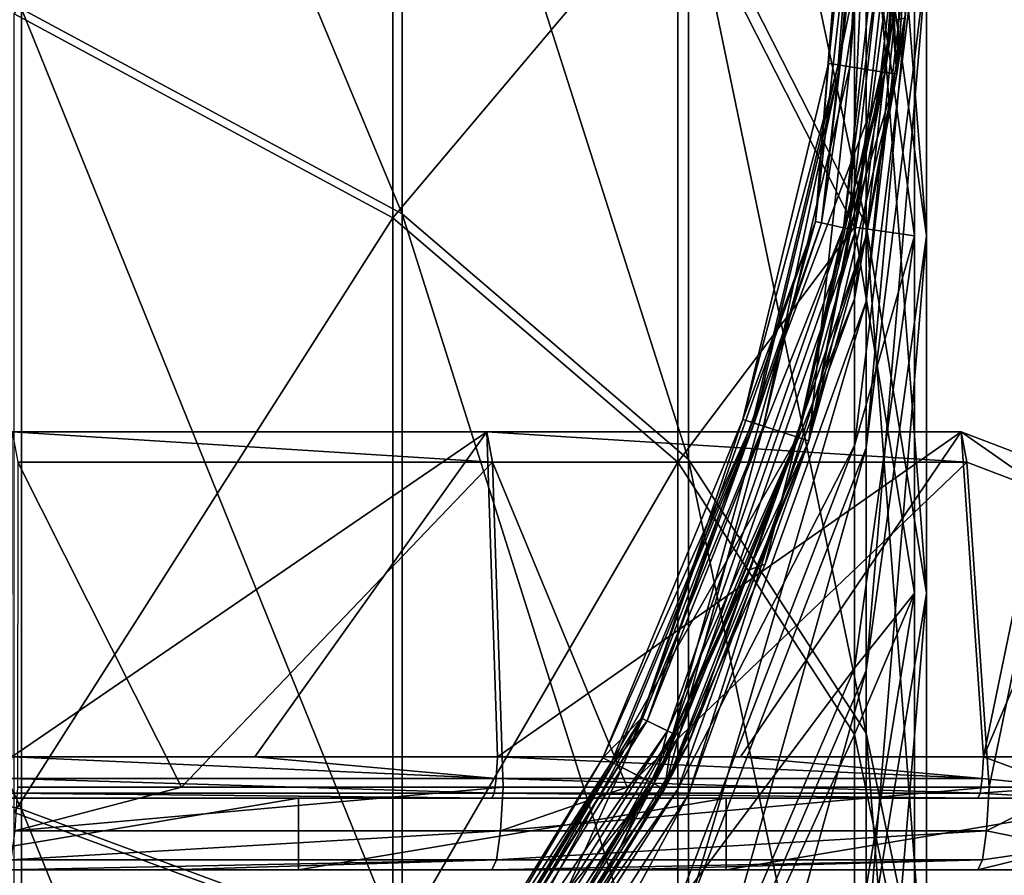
# Model space of a CAD drawing. Extents: x -1633 to 62, y -535 to 375.
# Tile 288 of 297: x -103 to -62, y 225 to 261. Entities that reach past the tile are written whole.
import ezdxf

# ---------------------------------------------------------------- set-up
doc = ezdxf.new("R2010")
doc.units = 0
doc.header["$LTSCALE"] = 33.374815
for name, color, linetype in [('1118', 7, 'CONTINUOUS'), ('1120', 7, 'CONTINUOUS'), ('1126', 7, 'CONTINUOUS'), ('1127', 7, 'CONTINUOUS'), ('1128', 7, 'CONTINUOUS'), ('1129', 7, 'CONTINUOUS'), ('1137', 7, 'CONTINUOUS'), ('1140', 7, 'CONTINUOUS'), ('1168', 7, 'CONTINUOUS'), ('55', 7, 'CONTINUOUS'), ('56', 7, 'CONTINUOUS'), ('69', 7, 'CONTINUOUS'), ('70', 7, 'CONTINUOUS'), ('71', 7, 'CONTINUOUS'), ('72', 7, 'CONTINUOUS'), ('73', 7, 'CONTINUOUS'), ('74', 7, 'CONTINUOUS'), ('75', 7, 'CONTINUOUS'), ('76', 7, 'CONTINUOUS'), ('77', 7, 'CONTINUOUS'), ('78', 7, 'CONTINUOUS'), ('79', 7, 'CONTINUOUS'), ('80', 7, 'CONTINUOUS')]:
    doc.layers.add(name, color=color, linetype=linetype)

msp = doc.modelspace()

# ---------------------------------------------------------------- linework, layer by layer
at = {"layer": '1118', "color": 7, "linetype": 'CONTINUOUS'}
for points in [[(-94.297, 225.5, 100.598), (-113.445, 225.5, 100.598), (-109.642, 225.5, 92.426), (-94.297, 225.5, 100.598)], [(-113.445, 225.5, 100.598), (-94.297, 225.5, 100.598), (-103.982, 225.5, 118.113), (-113.445, 225.5, 100.598)], [(-91.761, 225.5, 90.862), (-94.297, 225.5, 100.598), (-109.642, 225.5, 92.426), (-91.761, 225.5, 90.862)], [(-103.982, 225.5, 118.113), (-94.297, 225.5, 100.598), (-97.117, 225.5, 117.513), (-103.982, 225.5, 118.113)], [(-97.117, 225.5, 117.513), (-94.297, 225.5, 100.598), (-83.67, 225.5, 116.336), (-97.117, 225.5, 117.513)], [(-75.148, 225.5, 100.598), (-94.297, 225.5, 100.598), (-91.761, 225.5, 90.862), (-75.148, 225.5, 100.598)], [(-94.297, 225.5, 100.598), (-75.148, 225.5, 100.598), (-83.67, 225.5, 116.336), (-94.297, 225.5, 100.598)], [(-73.881, 225.5, 89.298), (-75.148, 225.5, 100.598), (-91.761, 225.5, 90.862), (-73.881, 225.5, 89.298)], [(-83.67, 225.5, 116.336), (-75.148, 225.5, 100.598), (-78.488, 225.5, 115.883), (-83.67, 225.5, 116.336)], [(-78.488, 225.5, 115.883), (-75.148, 225.5, 100.598), (-63.358, 225.5, 114.559), (-78.488, 225.5, 115.883)], [(-56, 225.5, 100.598), (-75.148, 225.5, 100.598), (-56, 225.5, 87.733), (-56, 225.5, 100.598)], [(-75.148, 225.5, 100.598), (-56, 225.5, 100.598), (-63.358, 225.5, 114.559), (-75.148, 225.5, 100.598)], [(-56, 225.5, 87.733), (-75.148, 225.5, 100.598), (-73.881, 225.5, 89.298), (-56, 225.5, 87.733)], [(-63.358, 225.5, 114.559), (-56, 225.5, 100.598), (-59.962, 225.5, 113.08), (-63.358, 225.5, 114.559)], [(-59.859, 225.5, 114.253), (-63.358, 225.5, 114.559), (-59.962, 225.5, 113.08), (-59.859, 225.5, 114.253)]]:
    msp.add_3dface(points, dxfattribs=at)
at = {"layer": '1120', "color": 7, "linetype": 'CONTINUOUS'}
for points in [[(-113.522, 228.5, 100.598), (-103.982, 228.5, 118.113), (-94.348, 228.5, 100.598), (-113.522, 228.5, 100.598)], [(-109.642, 228.5, 92.426), (-113.522, 228.5, 100.598), (-94.348, 228.5, 100.598), (-109.642, 228.5, 92.426)], [(-91.761, 228.5, 90.862), (-109.642, 228.5, 92.426), (-94.348, 228.5, 100.598), (-91.761, 228.5, 90.862)], [(-103.982, 228.5, 118.113), (-83.67, 228.5, 116.336), (-94.348, 228.5, 100.598), (-103.982, 228.5, 118.113)], [(-94.348, 228.5, 100.598), (-83.67, 228.5, 116.336), (-75.174, 228.5, 100.598), (-94.348, 228.5, 100.598)], [(-91.761, 228.5, 90.862), (-94.348, 228.5, 100.598), (-75.174, 228.5, 100.598), (-91.761, 228.5, 90.862)], [(-73.881, 228.5, 89.298), (-91.761, 228.5, 90.862), (-75.174, 228.5, 100.598), (-73.881, 228.5, 89.298)], [(-83.67, 228.5, 116.336), (-63.358, 228.5, 114.559), (-75.174, 228.5, 100.598), (-83.67, 228.5, 116.336)], [(-63.358, 228.5, 114.559), (-59.962, 228.5, 113.08), (-75.174, 228.5, 100.598), (-63.358, 228.5, 114.559)], [(-56, 228.5, 112.733), (-56, 228.5, 100.598), (-75.174, 228.5, 100.598), (-56, 228.5, 112.733)], [(-59.962, 228.5, 113.08), (-56, 228.5, 112.733), (-75.174, 228.5, 100.598), (-59.962, 228.5, 113.08)], [(-56, 228.5, 100.598), (-73.881, 228.5, 89.298), (-75.174, 228.5, 100.598), (-56, 228.5, 100.598)], [(-56, 228.5, 100.598), (-56, 228.5, 87.733), (-73.881, 228.5, 89.298), (-56, 228.5, 100.598)], [(-63.358, 228.5, 114.559), (-59.859, 228.5, 114.253), (-59.962, 228.5, 113.08), (-63.358, 228.5, 114.559)]]:
    msp.add_3dface(points, dxfattribs=at)
at = {"layer": '1126', "color": 7, "linetype": 'CONTINUOUS'}
for points in [[(-103.508, 228.964, 123.53), (-96.643, 228.964, 122.93), (-103.491, 242.559, 129.892), (-103.508, 228.964, 123.53)], [(-103.491, 242.559, 129.892), (-96.643, 228.964, 122.93), (-83.652, 242.559, 128.157), (-103.491, 242.559, 129.892)], [(-96.643, 228.964, 122.93), (-83.196, 228.964, 121.753), (-83.652, 242.559, 128.157), (-96.643, 228.964, 122.93)], [(-83.196, 228.964, 121.753), (-78.014, 228.964, 121.3), (-83.652, 242.559, 128.157), (-83.196, 228.964, 121.753)], [(-83.652, 242.559, 128.157), (-78.014, 228.964, 121.3), (-63.814, 242.559, 126.421), (-83.652, 242.559, 128.157)], [(-78.014, 228.964, 121.3), (-62.884, 228.964, 119.976), (-63.814, 242.559, 126.421), (-78.014, 228.964, 121.3)], [(-63.814, 242.559, 126.421), (-62.884, 228.964, 119.976), (-60.346, 241.232, 125.496), (-63.814, 242.559, 126.421)], [(-62.884, 228.964, 119.976), (-59.385, 228.964, 119.67), (-60.346, 241.232, 125.496), (-62.884, 228.964, 119.976)]]:
    msp.add_3dface(points, dxfattribs=at)
at = {"layer": '1127', "color": 7, "linetype": 'CONTINUOUS'}
for points in [[(-83.196, 228.964, 121.753), (-96.643, 228.964, 122.93), (-103.623, 227.136, 122.215), (-83.196, 228.964, 121.753)], [(-83.196, 228.964, 121.753), (-103.623, 227.136, 122.215), (-83.311, 227.136, 120.438), (-83.196, 228.964, 121.753)], [(-96.643, 228.964, 122.93), (-103.508, 228.964, 123.53), (-103.623, 227.136, 122.215), (-96.643, 228.964, 122.93)], [(-62.884, 228.964, 119.976), (-78.014, 228.964, 121.3), (-83.311, 227.136, 120.438), (-62.884, 228.964, 119.976)], [(-62.884, 228.964, 119.976), (-83.311, 227.136, 120.438), (-62.999, 227.136, 118.661), (-62.884, 228.964, 119.976)], [(-78.014, 228.964, 121.3), (-83.196, 228.964, 121.753), (-83.311, 227.136, 120.438), (-78.014, 228.964, 121.3)], [(-59.385, 228.964, 119.67), (-62.884, 228.964, 119.976), (-62.999, 227.136, 118.661), (-59.385, 228.964, 119.67)], [(-59.385, 228.964, 119.67), (-62.999, 227.136, 118.661), (-59.578, 226.44, 117.465), (-59.385, 228.964, 119.67)], [(-103.623, 227.136, 122.215), (-103.789, 225.924, 120.32), (-83.311, 227.136, 120.438), (-103.623, 227.136, 122.215)], [(-83.311, 227.136, 120.438), (-103.789, 225.924, 120.32), (-83.477, 225.924, 118.543), (-83.311, 227.136, 120.438)], [(-83.311, 227.136, 120.438), (-83.477, 225.924, 118.543), (-62.999, 227.136, 118.661), (-83.311, 227.136, 120.438)], [(-62.999, 227.136, 118.661), (-83.477, 225.924, 118.543), (-63.165, 225.924, 116.766), (-62.999, 227.136, 118.661)], [(-62.999, 227.136, 118.661), (-63.165, 225.924, 116.766), (-59.578, 226.44, 117.465), (-62.999, 227.136, 118.661)], [(-63.358, 225.5, 114.559), (-59.859, 225.5, 114.253), (-59.578, 226.44, 117.465), (-63.358, 225.5, 114.559)], [(-63.165, 225.924, 116.766), (-63.358, 225.5, 114.559), (-59.578, 226.44, 117.465), (-63.165, 225.924, 116.766)], [(-103.982, 225.5, 118.113), (-97.117, 225.5, 117.513), (-83.477, 225.924, 118.543), (-103.982, 225.5, 118.113)], [(-103.789, 225.924, 120.32), (-103.982, 225.5, 118.113), (-83.477, 225.924, 118.543), (-103.789, 225.924, 120.32)], [(-97.117, 225.5, 117.513), (-83.67, 225.5, 116.336), (-83.477, 225.924, 118.543), (-97.117, 225.5, 117.513)], [(-83.67, 225.5, 116.336), (-78.488, 225.5, 115.883), (-63.165, 225.924, 116.766), (-83.67, 225.5, 116.336)], [(-83.477, 225.924, 118.543), (-83.67, 225.5, 116.336), (-63.165, 225.924, 116.766), (-83.477, 225.924, 118.543)], [(-78.488, 225.5, 115.883), (-63.358, 225.5, 114.559), (-63.165, 225.924, 116.766), (-78.488, 225.5, 115.883)]]:
    msp.add_3dface(points, dxfattribs=at)
at = {"layer": '1128', "color": 7, "linetype": 'CONTINUOUS'}
for points in [[(-93.589, 230.232, 119.933), (-103.745, 230.232, 120.822), (-83.889, 243.827, 125.448), (-93.589, 230.232, 119.933)], [(-83.889, 243.827, 125.448), (-103.745, 230.232, 120.822), (-103.728, 243.827, 127.184), (-83.889, 243.827, 125.448)], [(-83.433, 230.232, 119.045), (-93.589, 230.232, 119.933), (-83.889, 243.827, 125.448), (-83.433, 230.232, 119.045)], [(-64.051, 243.827, 123.713), (-83.433, 230.232, 119.045), (-83.889, 243.827, 125.448), (-64.051, 243.827, 123.713)], [(-73.277, 230.232, 118.156), (-83.433, 230.232, 119.045), (-64.051, 243.827, 123.713), (-73.277, 230.232, 118.156)], [(-63.121, 230.232, 117.268), (-73.277, 230.232, 118.156), (-64.051, 243.827, 123.713), (-63.121, 230.232, 117.268)], [(-63.121, 230.232, 117.268), (-64.051, 243.827, 123.713), (-60.583, 242.5, 122.788), (-63.121, 230.232, 117.268)], [(-59.254, 239.295, 121.172), (-63.121, 230.232, 117.268), (-60.583, 242.5, 122.788), (-59.254, 239.295, 121.172)], [(-59.622, 230.232, 116.962), (-63.121, 230.232, 117.268), (-59.254, 239.295, 121.172), (-59.622, 230.232, 116.962)]]:
    msp.add_3dface(points, dxfattribs=at)
at = {"layer": '1129', "color": 7, "linetype": 'CONTINUOUS'}
for points in [[(-103.803, 229.318, 120.164), (-103.745, 230.232, 120.822), (-83.491, 229.318, 118.387), (-103.803, 229.318, 120.164)], [(-103.745, 230.232, 120.822), (-93.589, 230.232, 119.933), (-83.491, 229.318, 118.387), (-103.745, 230.232, 120.822)], [(-83.491, 229.318, 118.387), (-93.589, 230.232, 119.933), (-83.433, 230.232, 119.045), (-83.491, 229.318, 118.387)], [(-83.491, 229.318, 118.387), (-83.433, 230.232, 119.045), (-63.178, 229.318, 116.61), (-83.491, 229.318, 118.387)], [(-83.433, 230.232, 119.045), (-73.277, 230.232, 118.156), (-63.178, 229.318, 116.61), (-83.433, 230.232, 119.045)], [(-63.178, 229.318, 116.61), (-73.277, 230.232, 118.156), (-63.121, 230.232, 117.268), (-63.178, 229.318, 116.61)], [(-59.719, 228.97, 115.859), (-63.178, 229.318, 116.61), (-63.121, 230.232, 117.268), (-59.719, 228.97, 115.859)], [(-59.622, 230.232, 116.962), (-59.719, 228.97, 115.859), (-63.121, 230.232, 117.268), (-59.622, 230.232, 116.962)], [(-103.886, 228.712, 119.217), (-103.803, 229.318, 120.164), (-83.574, 228.712, 117.44), (-103.886, 228.712, 119.217)], [(-83.574, 228.712, 117.44), (-103.803, 229.318, 120.164), (-83.491, 229.318, 118.387), (-83.574, 228.712, 117.44)], [(-83.574, 228.712, 117.44), (-83.491, 229.318, 118.387), (-63.261, 228.712, 115.663), (-83.574, 228.712, 117.44)], [(-63.261, 228.712, 115.663), (-83.491, 229.318, 118.387), (-63.178, 229.318, 116.61), (-63.261, 228.712, 115.663)], [(-59.719, 228.97, 115.859), (-63.261, 228.712, 115.663), (-63.178, 229.318, 116.61), (-59.719, 228.97, 115.859)], [(-59.719, 228.97, 115.859), (-59.859, 228.5, 114.253), (-63.261, 228.712, 115.663), (-59.719, 228.97, 115.859)], [(-103.982, 228.5, 118.113), (-103.886, 228.712, 119.217), (-83.67, 228.5, 116.336), (-103.982, 228.5, 118.113)], [(-83.67, 228.5, 116.336), (-103.886, 228.712, 119.217), (-83.574, 228.712, 117.44), (-83.67, 228.5, 116.336)], [(-83.67, 228.5, 116.336), (-83.574, 228.712, 117.44), (-63.358, 228.5, 114.559), (-83.67, 228.5, 116.336)], [(-63.358, 228.5, 114.559), (-83.574, 228.712, 117.44), (-63.261, 228.712, 115.663), (-63.358, 228.5, 114.559)], [(-59.859, 228.5, 114.253), (-63.358, 228.5, 114.559), (-63.261, 228.712, 115.663), (-59.859, 228.5, 114.253)]]:
    msp.add_3dface(points, dxfattribs=at)
at = {"layer": '1137', "color": 7, "linetype": 'CONTINUOUS'}
for points in [[(-91.761, 225.5, 90.862), (-109.642, 225.5, 92.426), (-91.761, 228.5, 90.862), (-91.761, 225.5, 90.862)], [(-91.761, 228.5, 90.862), (-109.642, 225.5, 92.426), (-109.642, 228.5, 92.426), (-91.761, 228.5, 90.862)], [(-73.881, 225.5, 89.298), (-91.761, 225.5, 90.862), (-73.881, 228.5, 89.298), (-73.881, 225.5, 89.298)], [(-73.881, 228.5, 89.298), (-91.761, 225.5, 90.862), (-91.761, 228.5, 90.862), (-73.881, 228.5, 89.298)], [(-56, 225.5, 87.733), (-73.881, 225.5, 89.298), (-56, 228.5, 87.733), (-56, 225.5, 87.733)], [(-56, 228.5, 87.733), (-73.881, 225.5, 89.298), (-73.881, 228.5, 89.298), (-56, 228.5, 87.733)]]:
    msp.add_3dface(points, dxfattribs=at)
at = {"layer": '1140', "color": 7, "linetype": 'CONTINUOUS'}
for points in [[(-103.491, 242.559, 129.892), (-83.652, 242.559, 128.157), (-103.728, 243.827, 127.184), (-103.491, 242.559, 129.892)], [(-83.652, 242.559, 128.157), (-83.889, 243.827, 125.448), (-103.728, 243.827, 127.184), (-83.652, 242.559, 128.157)], [(-83.652, 242.559, 128.157), (-63.814, 242.559, 126.421), (-83.889, 243.827, 125.448), (-83.652, 242.559, 128.157)], [(-63.814, 242.559, 126.421), (-64.051, 243.827, 123.713), (-83.889, 243.827, 125.448), (-63.814, 242.559, 126.421)]]:
    msp.add_3dface(points, dxfattribs=at)
at = {"layer": '1168', "color": 7, "linetype": 'CONTINUOUS'}
for points in [[(-63.814, 242.559, 126.421), (-60.346, 241.232, 125.496), (-64.051, 243.827, 123.713), (-63.814, 242.559, 126.421)], [(-64.051, 243.827, 123.713), (-60.346, 241.232, 125.496), (-60.583, 242.5, 122.788), (-64.051, 243.827, 123.713)]]:
    msp.add_3dface(points, dxfattribs=at)
at = {"layer": '55', "color": 7, "linetype": 'CONTINUOUS'}
for points in [[(-103.339, 261.512, 47.273), (-87.426, 252.936, 33.868), (-103.339, 291.144, 24.084), (-103.339, 261.512, 47.273)], [(-103.339, 291.144, 24.084), (-87.426, 252.936, 33.868), (-87.426, 280.194, 12.537), (-103.339, 291.144, 24.084)], [(-75.453, 267.081, -1.289), (-68.02, 252.464, -16.702), (-75.453, 287.453, -24.658), (-75.453, 267.081, -1.289)], [(-75.453, 287.453, -24.658), (-68.02, 252.464, -16.702), (-68.02, 270.191, -37.037), (-75.453, 287.453, -24.658)], [(-68.02, 270.191, -37.037), (-65.5, 252.017, -50.069), (-68.02, 283.764, -60.349), (-68.02, 270.191, -37.037)], [(-68.02, 283.764, -60.349), (-65.5, 252.017, -50.069), (-65.5, 263.458, -69.72), (-68.02, 283.764, -60.349)], [(-87.426, 252.936, 33.868), (-75.453, 242.667, 17.816), (-87.426, 280.194, 12.537), (-87.426, 252.936, 33.868)], [(-87.426, 280.194, 12.537), (-75.453, 242.667, 17.816), (-75.453, 267.081, -1.289), (-87.426, 280.194, 12.537)], [(-65.5, 274.333, -113.667), (-68.02, 252.001, -114.847), (-65.5, 274.5, -120), (-65.5, 274.333, -113.667)], [(-65.5, 274.5, -120), (-68.02, 252.001, -114.847), (-66.737, 258.778, -120), (-65.5, 274.5, -120)], [(-68.02, 252.001, -114.847), (-65.5, 274.333, -113.667), (-68.02, 249.278, -96.548), (-68.02, 252.001, -114.847)], [(-65.5, 274.333, -113.667), (-65.5, 270.987, -91.176), (-68.02, 249.278, -96.548), (-65.5, 274.333, -113.667)], [(-65.5, 263.458, -69.72), (-68.02, 243.153, -79.09), (-65.5, 270.987, -91.176), (-65.5, 263.458, -69.72)], [(-65.5, 270.987, -91.176), (-68.02, 243.153, -79.09), (-68.02, 249.278, -96.548), (-65.5, 270.987, -91.176)], [(-68.02, 252.464, -16.702), (-65.5, 237.075, -32.929), (-68.02, 270.191, -37.037), (-68.02, 252.464, -16.702)], [(-68.02, 270.191, -37.037), (-65.5, 237.075, -32.929), (-65.5, 252.017, -50.069), (-68.02, 270.191, -37.037)], [(-122.395, 232.471, 75.578), (-103.339, 228.037, 64.456), (-122.395, 267.964, 57.359), (-122.395, 232.471, 75.578)], [(-122.395, 267.964, 57.359), (-103.339, 228.037, 64.456), (-103.339, 261.512, 47.273), (-122.395, 267.964, 57.359)], [(-75.453, 242.667, 17.816), (-68.02, 231.22, -0.077), (-75.453, 267.081, -1.289), (-75.453, 242.667, 17.816)], [(-75.453, 267.081, -1.289), (-68.02, 231.22, -0.077), (-68.02, 252.464, -16.702), (-75.453, 267.081, -1.289)], [(-65.5, 252.017, -50.069), (-68.02, 233.844, -63.101), (-65.5, 263.458, -69.72), (-65.5, 252.017, -50.069)], [(-65.5, 263.458, -69.72), (-68.02, 233.844, -63.101), (-68.02, 243.153, -79.09), (-65.5, 263.458, -69.72)], [(-103.339, 228.037, 64.456), (-87.426, 222.144, 49.674), (-103.339, 261.512, 47.273), (-103.339, 228.037, 64.456)], [(-103.339, 261.512, 47.273), (-87.426, 222.144, 49.674), (-87.426, 252.936, 33.868), (-103.339, 261.512, 47.273)], [(-66.737, 258.778, -120), (-68.02, 252.001, -114.847), (-70.419, 243.444, -120), (-66.737, 258.778, -120)], [(-87.426, 222.144, 49.674), (-75.453, 215.087, 31.973), (-87.426, 252.936, 33.868), (-87.426, 222.144, 49.674)], [(-87.426, 252.936, 33.868), (-75.453, 215.087, 31.973), (-75.453, 242.667, 17.816), (-87.426, 252.936, 33.868)], [(-68.02, 231.22, -0.077), (-65.5, 219.168, -18.916), (-68.02, 252.464, -16.702), (-68.02, 231.22, -0.077)], [(-68.02, 252.464, -16.702), (-65.5, 219.168, -18.916), (-65.5, 237.075, -32.929), (-68.02, 252.464, -16.702)], [(-68.02, 252.001, -114.847), (-75.453, 230.788, -115.968), (-70.419, 243.444, -120), (-68.02, 252.001, -114.847)], [(-75.453, 230.788, -115.968), (-68.02, 252.001, -114.847), (-75.453, 228.658, -101.65), (-75.453, 230.788, -115.968)], [(-68.02, 252.001, -114.847), (-68.02, 249.278, -96.548), (-75.453, 228.658, -101.65), (-68.02, 252.001, -114.847)], [(-65.5, 237.075, -32.929), (-68.02, 221.686, -49.156), (-65.5, 252.017, -50.069), (-65.5, 237.075, -32.929)], [(-65.5, 252.017, -50.069), (-68.02, 221.686, -49.156), (-68.02, 233.844, -63.101), (-65.5, 252.017, -50.069)], [(-68.02, 243.153, -79.09), (-75.453, 223.865, -87.99), (-68.02, 249.278, -96.548), (-68.02, 243.153, -79.09)], [(-68.02, 249.278, -96.548), (-75.453, 223.865, -87.99), (-75.453, 228.658, -101.65), (-68.02, 249.278, -96.548)], [(-70.419, 243.444, -120), (-75.453, 230.788, -115.968), (-76.454, 228.874, -120), (-70.419, 243.444, -120)], [(-68.02, 233.844, -63.101), (-75.453, 216.582, -75.48), (-68.02, 243.153, -79.09), (-68.02, 233.844, -63.101)], [(-68.02, 243.153, -79.09), (-75.453, 216.582, -75.48), (-75.453, 223.865, -87.99), (-68.02, 243.153, -79.09)], [(-75.453, 215.087, 31.973), (-68.02, 207.22, 12.242), (-75.453, 242.667, 17.816), (-75.453, 215.087, 31.973)], [(-75.453, 242.667, 17.816), (-68.02, 207.22, 12.242), (-68.02, 231.22, -0.077), (-75.453, 242.667, 17.816)], [(-65.5, 219.168, -18.916), (-68.02, 207.116, -37.754), (-65.5, 237.075, -32.929), (-65.5, 219.168, -18.916)], [(-65.5, 237.075, -32.929), (-68.02, 207.116, -37.754), (-68.02, 221.686, -49.156), (-65.5, 237.075, -32.929)], [(-68.02, 221.686, -49.156), (-75.453, 207.069, -64.569), (-68.02, 233.844, -63.101), (-68.02, 221.686, -49.156)], [(-68.02, 233.844, -63.101), (-75.453, 207.069, -64.569), (-75.453, 216.582, -75.48), (-68.02, 233.844, -63.101)], [(-122.395, 194.178, 86.775), (-103.339, 191.921, 75.016), (-122.395, 232.471, 75.578), (-122.395, 194.178, 86.775)], [(-122.395, 232.471, 75.578), (-103.339, 191.921, 75.016), (-103.339, 228.037, 64.456), (-122.395, 232.471, 75.578)], [(-68.02, 207.22, 12.242), (-65.5, 198.939, -8.532), (-68.02, 231.22, -0.077), (-68.02, 207.22, 12.242)], [(-68.02, 231.22, -0.077), (-65.5, 198.939, -8.532), (-65.5, 219.168, -18.916), (-68.02, 231.22, -0.077)], [(-75.453, 230.788, -115.968), (-87.426, 211.759, -116.974), (-76.454, 228.874, -120), (-75.453, 230.788, -115.968)], [(-87.426, 211.759, -116.974), (-75.453, 230.788, -115.968), (-87.426, 210.161, -106.227), (-87.426, 211.759, -116.974)], [(-75.453, 230.788, -115.968), (-75.453, 228.658, -101.65), (-87.426, 210.161, -106.227), (-75.453, 230.788, -115.968)], [(-76.454, 228.874, -120), (-87.426, 211.759, -116.974), (-84.694, 215.428, -120), (-76.454, 228.874, -120)], [(-75.453, 223.865, -87.99), (-87.426, 206.563, -95.975), (-75.453, 228.658, -101.65), (-75.453, 223.865, -87.99)], [(-75.453, 228.658, -101.65), (-87.426, 206.563, -95.975), (-87.426, 210.161, -106.227), (-75.453, 228.658, -101.65)], [(-103.339, 191.921, 75.016), (-87.426, 188.922, 59.388), (-103.339, 228.037, 64.456), (-103.339, 191.921, 75.016)], [(-103.339, 228.037, 64.456), (-87.426, 188.922, 59.388), (-87.426, 222.144, 49.674), (-103.339, 228.037, 64.456)]]:
    msp.add_3dface(points, dxfattribs=at)
at = {"layer": '56', "color": 7, "linetype": 'CONTINUOUS'}
for points in [[(-87.817, 252.768, 33.605), (-103.651, 261.301, 46.944), (-87.817, 279.979, 12.311), (-87.817, 252.768, 33.605)], [(-75.903, 266.932, -1.447), (-87.817, 252.768, 33.605), (-87.817, 279.979, 12.311), (-75.903, 266.932, -1.447)], [(-66, 274.333, -113.667), (-67.231, 258.857, -120), (-68.507, 252.112, -114.841), (-66, 274.333, -113.667)], [(-66, 274.333, -113.667), (-68.507, 252.112, -114.841), (-66, 270.987, -91.176), (-66, 274.333, -113.667)], [(-66, 274.5, -120), (-67.231, 258.857, -120), (-66, 274.333, -113.667), (-66, 274.5, -120)], [(-68.507, 252.112, -114.841), (-68.507, 249.386, -96.521), (-66, 270.987, -91.176), (-68.507, 252.112, -114.841)], [(-68.507, 249.386, -96.521), (-66, 263.458, -69.72), (-66, 270.987, -91.176), (-68.507, 249.386, -96.521)], [(-68.507, 252.387, -16.783), (-75.903, 266.932, -1.447), (-68.507, 270.1, -37.101), (-68.507, 252.387, -16.783)], [(-66, 252.017, -50.069), (-68.507, 252.387, -16.783), (-68.507, 270.1, -37.101), (-66, 252.017, -50.069)], [(-66, 252.017, -50.069), (-68.507, 270.1, -37.101), (-66, 263.458, -69.72), (-66, 252.017, -50.069)], [(-75.903, 242.55, 17.633), (-87.817, 252.768, 33.605), (-75.903, 266.932, -1.447), (-75.903, 242.55, 17.633)], [(-68.507, 252.387, -16.783), (-75.903, 242.55, 17.633), (-75.903, 266.932, -1.447), (-68.507, 252.387, -16.783)], [(-68.507, 243.254, -79.043), (-66, 252.017, -50.069), (-66, 263.458, -69.72), (-68.507, 243.254, -79.043)], [(-68.507, 243.254, -79.043), (-66, 263.458, -69.72), (-68.507, 249.386, -96.521), (-68.507, 243.254, -79.043)], [(-87.817, 252.768, 33.605), (-103.651, 227.892, 64.093), (-103.651, 261.301, 46.944), (-87.817, 252.768, 33.605)], [(-67.231, 258.857, -120), (-70.894, 243.598, -120), (-68.507, 252.112, -114.841), (-67.231, 258.857, -120)], [(-87.817, 222.028, 49.384), (-103.651, 227.892, 64.093), (-87.817, 252.768, 33.605), (-87.817, 222.028, 49.384)], [(-75.903, 242.55, 17.633), (-87.817, 222.028, 49.384), (-87.817, 252.768, 33.605), (-75.903, 242.55, 17.633)], [(-68.507, 231.16, -0.171), (-75.903, 242.55, 17.633), (-68.507, 252.387, -16.783), (-68.507, 231.16, -0.171)], [(-66, 237.075, -32.929), (-68.507, 231.16, -0.171), (-68.507, 252.387, -16.783), (-66, 237.075, -32.929)], [(-66, 237.075, -32.929), (-68.507, 252.387, -16.783), (-66, 252.017, -50.069), (-66, 237.075, -32.929)], [(-68.507, 252.112, -114.841), (-70.894, 243.598, -120), (-75.903, 231.005, -115.957), (-68.507, 252.112, -114.841)], [(-68.507, 252.112, -114.841), (-75.903, 231.005, -115.957), (-68.507, 249.386, -96.521), (-68.507, 252.112, -114.841)], [(-68.507, 233.934, -63.037), (-66, 237.075, -32.929), (-66, 252.017, -50.069), (-68.507, 233.934, -63.037)], [(-68.507, 233.934, -63.037), (-66, 252.017, -50.069), (-68.507, 243.254, -79.043), (-68.507, 233.934, -63.037)], [(-75.903, 231.005, -115.957), (-75.903, 228.869, -101.598), (-68.507, 249.386, -96.521), (-75.903, 231.005, -115.957)], [(-75.903, 228.869, -101.598), (-68.507, 243.254, -79.043), (-68.507, 249.386, -96.521), (-75.903, 228.869, -101.598)], [(-70.894, 243.598, -120), (-76.899, 229.101, -120), (-75.903, 231.005, -115.957), (-70.894, 243.598, -120)], [(-75.903, 224.062, -87.9), (-68.507, 233.934, -63.037), (-68.507, 243.254, -79.043), (-75.903, 224.062, -87.9)], [(-75.903, 224.062, -87.9), (-68.507, 243.254, -79.043), (-75.903, 228.869, -101.598), (-75.903, 224.062, -87.9)], [(-75.903, 215.007, 31.772), (-87.817, 222.028, 49.384), (-75.903, 242.55, 17.633), (-75.903, 215.007, 31.772)], [(-68.507, 231.16, -0.171), (-75.903, 215.007, 31.772), (-75.903, 242.55, 17.633), (-68.507, 231.16, -0.171)], [(-66, 219.168, -18.916), (-68.507, 231.16, -0.171), (-66, 237.075, -32.929), (-66, 219.168, -18.916)], [(-68.507, 221.763, -49.075), (-66, 219.168, -18.916), (-66, 237.075, -32.929), (-68.507, 221.763, -49.075)], [(-68.507, 221.763, -49.075), (-66, 237.075, -32.929), (-68.507, 233.934, -63.037), (-68.507, 221.763, -49.075)], [(-75.903, 216.758, -75.354), (-68.507, 221.763, -49.075), (-68.507, 233.934, -63.037), (-75.903, 216.758, -75.354)], [(-75.903, 216.758, -75.354), (-68.507, 233.934, -63.037), (-75.903, 224.062, -87.9), (-75.903, 216.758, -75.354)], [(-75.903, 231.005, -115.957), (-85.098, 215.721, -120), (-87.817, 212.071, -116.957), (-75.903, 231.005, -115.957)], [(-75.903, 231.005, -115.957), (-87.817, 212.071, -116.957), (-75.903, 228.869, -101.598), (-75.903, 231.005, -115.957)], [(-76.899, 229.101, -120), (-85.098, 215.721, -120), (-75.903, 231.005, -115.957), (-76.899, 229.101, -120)], [(-68.507, 207.179, 12.138), (-75.903, 215.007, 31.772), (-68.507, 231.16, -0.171), (-68.507, 207.179, 12.138)], [(-66, 219.168, -18.916), (-68.507, 207.179, 12.138), (-68.507, 231.16, -0.171), (-66, 219.168, -18.916)], [(-87.817, 212.071, -116.957), (-87.817, 210.463, -106.152), (-75.903, 228.869, -101.598), (-87.817, 212.071, -116.957)], [(-87.817, 210.463, -106.152), (-75.903, 224.062, -87.9), (-75.903, 228.869, -101.598), (-87.817, 210.463, -106.152)], [(-87.817, 222.028, 49.384), (-103.651, 191.848, 74.632), (-103.651, 227.892, 64.093), (-87.817, 222.028, 49.384)]]:
    msp.add_3dface(points, dxfattribs=at)
at = {"layer": '69', "color": 7, "linetype": 'CONTINUOUS'}
for points in [[(-67.231, 258.857, -120), (-66, 274.5, -120), (-69.193, 259.167, -123.142), (-67.231, 258.857, -120)], [(-69.193, 259.167, -123.142), (-66, 274.5, -120), (-67.986, 274.5, -123.142), (-69.193, 259.167, -123.142)], [(-72.783, 244.212, -123.142), (-67.231, 258.857, -120), (-69.193, 259.167, -123.142), (-72.783, 244.212, -123.142)], [(-70.894, 243.598, -120), (-67.231, 258.857, -120), (-72.783, 244.212, -123.142), (-70.894, 243.598, -120)], [(-78.669, 230.003, -123.142), (-70.894, 243.598, -120), (-72.783, 244.212, -123.142), (-78.669, 230.003, -123.142)], [(-76.899, 229.101, -120), (-70.894, 243.598, -120), (-78.669, 230.003, -123.142), (-76.899, 229.101, -120)], [(-86.705, 216.889, -123.142), (-76.899, 229.101, -120), (-78.669, 230.003, -123.142), (-86.705, 216.889, -123.142)], [(-85.098, 215.721, -120), (-76.899, 229.101, -120), (-86.705, 216.889, -123.142), (-85.098, 215.721, -120)]]:
    msp.add_3dface(points, dxfattribs=at)
at = {"layer": '70', "color": 7, "linetype": 'CONTINUOUS'}
for points in [[(-69.193, 259.167, -123.142), (-67.986, 274.5, -123.142), (-69.602, 259.232, -135.615), (-69.193, 259.167, -123.142)], [(-69.602, 259.232, -135.615), (-67.986, 274.5, -123.142), (-68.4, 274.5, -135.615), (-69.602, 259.232, -135.615)], [(-73.177, 244.34, -135.615), (-69.193, 259.167, -123.142), (-69.602, 259.232, -135.615), (-73.177, 244.34, -135.615)], [(-72.783, 244.212, -123.142), (-69.193, 259.167, -123.142), (-73.177, 244.34, -135.615), (-72.783, 244.212, -123.142)], [(-79.038, 230.191, -135.615), (-72.783, 244.212, -123.142), (-73.177, 244.34, -135.615), (-79.038, 230.191, -135.615)], [(-78.669, 230.003, -123.142), (-72.783, 244.212, -123.142), (-79.038, 230.191, -135.615), (-78.669, 230.003, -123.142)], [(-87.04, 217.132, -135.615), (-78.669, 230.003, -123.142), (-79.038, 230.191, -135.615), (-87.04, 217.132, -135.615)], [(-86.705, 216.889, -123.142), (-78.669, 230.003, -123.142), (-87.04, 217.132, -135.615), (-86.705, 216.889, -123.142)]]:
    msp.add_3dface(points, dxfattribs=at)
at = {"layer": '71', "color": 7, "linetype": 'CONTINUOUS'}
for points in [[(-69.602, 259.232, -135.615), (-68.4, 274.5, -135.615), (-69.602, 259.232, -144.947), (-69.602, 259.232, -135.615)], [(-69.602, 259.232, -144.947), (-68.4, 274.5, -135.615), (-68.4, 274.5, -144.947), (-69.602, 259.232, -144.947)], [(-73.177, 244.34, -135.615), (-69.602, 259.232, -135.615), (-73.177, 244.34, -144.947), (-73.177, 244.34, -135.615)], [(-73.177, 244.34, -144.947), (-69.602, 259.232, -135.615), (-69.602, 259.232, -144.947), (-73.177, 244.34, -144.947)], [(-79.038, 230.191, -135.615), (-73.177, 244.34, -135.615), (-79.038, 230.191, -144.947), (-79.038, 230.191, -135.615)], [(-79.038, 230.191, -144.947), (-73.177, 244.34, -135.615), (-73.177, 244.34, -144.947), (-79.038, 230.191, -144.947)], [(-87.04, 217.132, -135.615), (-79.038, 230.191, -135.615), (-87.04, 217.132, -144.947), (-87.04, 217.132, -135.615)], [(-87.04, 217.132, -144.947), (-79.038, 230.191, -135.615), (-79.038, 230.191, -144.947), (-87.04, 217.132, -144.947)]]:
    msp.add_3dface(points, dxfattribs=at)
at = {"layer": '72', "color": 7, "linetype": 'CONTINUOUS'}
for points in [[(-69.602, 259.232, -144.947), (-68.4, 274.5, -144.947), (-70.14, 252.621, -146.203), (-69.602, 259.232, -144.947)], [(-70.14, 252.621, -146.203), (-68.4, 274.5, -144.947), (-67.675, 274.5, -146.203), (-70.14, 252.621, -146.203)], [(-70.14, 252.621, -146.203), (-67.675, 274.5, -146.203), (-68.725, 252.298, -146.202), (-70.14, 252.621, -146.203)], [(-68.725, 252.298, -146.202), (-67.675, 274.5, -146.203), (-66.224, 274.5, -146.202), (-68.725, 252.298, -146.202)], [(-68.725, 252.298, -146.202), (-66.224, 274.5, -146.202), (-66.737, 258.778, -144.947), (-68.725, 252.298, -146.202)], [(-66.737, 258.778, -144.947), (-66.224, 274.5, -146.202), (-65.5, 274.5, -144.947), (-66.737, 258.778, -144.947)], [(-73.177, 244.34, -144.947), (-69.602, 259.232, -144.947), (-70.14, 252.621, -146.203), (-73.177, 244.34, -144.947)], [(-70.419, 243.444, -144.947), (-68.725, 252.298, -146.202), (-66.737, 258.778, -144.947), (-70.419, 243.444, -144.947)], [(-77.412, 231.838, -146.203), (-73.177, 244.34, -144.947), (-70.14, 252.621, -146.203), (-77.412, 231.838, -146.203)], [(-77.412, 231.838, -146.203), (-70.14, 252.621, -146.203), (-76.105, 231.209, -146.202), (-77.412, 231.838, -146.203)], [(-76.105, 231.209, -146.202), (-70.14, 252.621, -146.203), (-68.725, 252.298, -146.202), (-76.105, 231.209, -146.202)], [(-76.105, 231.209, -146.202), (-68.725, 252.298, -146.202), (-70.419, 243.444, -144.947), (-76.105, 231.209, -146.202)], [(-79.038, 230.191, -144.947), (-73.177, 244.34, -144.947), (-77.412, 231.838, -146.203), (-79.038, 230.191, -144.947)], [(-76.454, 228.874, -144.947), (-76.105, 231.209, -146.202), (-70.419, 243.444, -144.947), (-76.454, 228.874, -144.947)], [(-89.127, 213.195, -146.203), (-79.038, 230.191, -144.947), (-77.412, 231.838, -146.203), (-89.127, 213.195, -146.203)], [(-89.127, 213.195, -146.203), (-77.412, 231.838, -146.203), (-87.992, 212.291, -146.202), (-89.127, 213.195, -146.203)], [(-87.992, 212.291, -146.202), (-77.412, 231.838, -146.203), (-76.105, 231.209, -146.202), (-87.992, 212.291, -146.202)], [(-87.992, 212.291, -146.202), (-76.105, 231.209, -146.202), (-84.694, 215.428, -144.947), (-87.992, 212.291, -146.202)], [(-84.694, 215.428, -144.947), (-76.105, 231.209, -146.202), (-76.454, 228.874, -144.947), (-84.694, 215.428, -144.947)], [(-87.04, 217.132, -144.947), (-79.038, 230.191, -144.947), (-89.127, 213.195, -146.203), (-87.04, 217.132, -144.947)]]:
    msp.add_3dface(points, dxfattribs=at)
at = {"layer": '73', "color": 7, "linetype": 'CONTINUOUS'}
for points in [[(-66.737, 258.778, -144.947), (-65.5, 274.5, -144.947), (-66.738, 258.778, -140.397), (-66.737, 258.778, -144.947)], [(-66.738, 258.778, -140.397), (-65.5, 274.5, -144.947), (-66.392, 261.144, -140.397), (-66.738, 258.778, -140.397)], [(-70.419, 243.444, -144.947), (-66.737, 258.778, -144.947), (-70.419, 243.444, -140.397), (-70.419, 243.444, -144.947)], [(-70.419, 243.444, -140.397), (-66.737, 258.778, -144.947), (-66.738, 258.778, -140.397), (-70.419, 243.444, -140.397)], [(-76.454, 228.874, -144.947), (-70.419, 243.444, -144.947), (-76.454, 228.874, -140.397), (-76.454, 228.874, -144.947)], [(-76.454, 228.874, -140.397), (-70.419, 243.444, -144.947), (-72.253, 238.281, -140.397), (-76.454, 228.874, -140.397)], [(-72.253, 238.281, -140.397), (-70.419, 243.444, -144.947), (-70.419, 243.444, -140.397), (-72.253, 238.281, -140.397)], [(-84.694, 215.428, -144.947), (-76.454, 228.874, -144.947), (-84.694, 215.427, -140.397), (-84.694, 215.428, -144.947)], [(-84.694, 215.427, -140.397), (-76.454, 228.874, -144.947), (-84.566, 215.604, -140.397), (-84.694, 215.427, -140.397)], [(-84.566, 215.604, -140.397), (-76.454, 228.874, -144.947), (-76.454, 228.874, -140.397), (-84.566, 215.604, -140.397)]]:
    msp.add_3dface(points, dxfattribs=at)
at = {"layer": '74', "color": 7, "linetype": 'CONTINUOUS'}
for points in [[(-66.918, 260.979, -140.397), (-66.392, 261.144, -140.397), (-66, 274.5, -140.397), (-66.918, 260.979, -140.397)], [(-66.738, 258.778, -140.397), (-66.392, 261.144, -140.397), (-66.918, 260.979, -140.397), (-66.738, 258.778, -140.397)], [(-70.895, 243.598, -140.397), (-70.419, 243.444, -140.397), (-66.918, 260.979, -140.397), (-70.895, 243.598, -140.397)], [(-70.419, 243.444, -140.397), (-66.738, 258.778, -140.397), (-66.918, 260.979, -140.397), (-70.419, 243.444, -140.397)], [(-72.872, 238.069, -140.397), (-72.253, 238.281, -140.397), (-70.895, 243.598, -140.397), (-72.872, 238.069, -140.397)], [(-72.253, 238.281, -140.397), (-70.419, 243.444, -140.397), (-70.895, 243.598, -140.397), (-72.253, 238.281, -140.397)], [(-78.308, 226.437, -140.397), (-76.454, 228.874, -140.397), (-72.872, 238.069, -140.397), (-78.308, 226.437, -140.397)], [(-76.454, 228.874, -140.397), (-72.253, 238.281, -140.397), (-72.872, 238.069, -140.397), (-76.454, 228.874, -140.397)], [(-84.566, 215.604, -140.397), (-76.454, 228.874, -140.397), (-78.308, 226.437, -140.397), (-84.566, 215.604, -140.397)], [(-85.189, 215.597, -140.397), (-84.566, 215.604, -140.397), (-78.308, 226.437, -140.397), (-85.189, 215.597, -140.397)]]:
    msp.add_3dface(points, dxfattribs=at)
at = {"layer": '75', "color": 7, "linetype": 'CONTINUOUS'}
for points in [[(-66.918, 260.979, -140.397), (-66, 274.5, -140.397), (-67.231, 258.857, -144.947), (-66.918, 260.979, -140.397)], [(-67.231, 258.857, -144.947), (-66, 274.5, -140.397), (-66, 274.5, -144.947), (-67.231, 258.857, -144.947)], [(-70.895, 243.598, -140.397), (-66.918, 260.979, -140.397), (-70.894, 243.598, -144.947), (-70.895, 243.598, -140.397)], [(-70.894, 243.598, -144.947), (-66.918, 260.979, -140.397), (-67.231, 258.857, -144.947), (-70.894, 243.598, -144.947)], [(-72.872, 238.069, -140.397), (-70.895, 243.598, -140.397), (-76.899, 229.101, -144.947), (-72.872, 238.069, -140.397)], [(-76.899, 229.101, -144.947), (-70.895, 243.598, -140.397), (-70.894, 243.598, -144.947), (-76.899, 229.101, -144.947)], [(-78.308, 226.437, -140.397), (-72.872, 238.069, -140.397), (-76.899, 229.101, -144.947), (-78.308, 226.437, -140.397)], [(-85.098, 215.722, -144.947), (-78.308, 226.437, -140.397), (-76.899, 229.101, -144.947), (-85.098, 215.722, -144.947)], [(-85.189, 215.597, -140.397), (-78.308, 226.437, -140.397), (-85.098, 215.722, -144.947), (-85.189, 215.597, -140.397)]]:
    msp.add_3dface(points, dxfattribs=at)
at = {"layer": '76', "color": 7, "linetype": 'CONTINUOUS'}
for points in [[(-68.97, 252.353, -145.769), (-66.474, 274.5, -145.769), (-69.897, 252.565, -145.77), (-68.97, 252.353, -145.769)], [(-69.897, 252.565, -145.77), (-66.474, 274.5, -145.769), (-67.425, 274.5, -145.77), (-69.897, 252.565, -145.77)], [(-69.897, 252.565, -145.77), (-67.425, 274.5, -145.77), (-69.108, 259.154, -144.947), (-69.897, 252.565, -145.77)], [(-69.108, 259.154, -144.947), (-67.425, 274.5, -145.77), (-67.9, 274.5, -144.947), (-69.108, 259.154, -144.947)], [(-67.231, 258.857, -144.947), (-66, 274.5, -144.947), (-68.97, 252.353, -145.769), (-67.231, 258.857, -144.947)], [(-68.97, 252.353, -145.769), (-66, 274.5, -144.947), (-66.474, 274.5, -145.769), (-68.97, 252.353, -145.769)], [(-72.701, 244.185, -144.947), (-69.897, 252.565, -145.77), (-69.108, 259.154, -144.947), (-72.701, 244.185, -144.947)], [(-70.894, 243.598, -144.947), (-67.231, 258.857, -144.947), (-68.97, 252.353, -145.769), (-70.894, 243.598, -144.947)], [(-77.187, 231.73, -145.77), (-68.97, 252.353, -145.769), (-69.897, 252.565, -145.77), (-77.187, 231.73, -145.77)], [(-77.187, 231.73, -145.77), (-69.897, 252.565, -145.77), (-72.701, 244.185, -144.947), (-77.187, 231.73, -145.77)], [(-76.33, 231.317, -145.769), (-68.97, 252.353, -145.769), (-77.187, 231.73, -145.77), (-76.33, 231.317, -145.769)], [(-76.33, 231.317, -145.769), (-70.894, 243.598, -144.947), (-68.97, 252.353, -145.769), (-76.33, 231.317, -145.769)], [(-78.592, 229.964, -144.947), (-77.187, 231.73, -145.77), (-72.701, 244.185, -144.947), (-78.592, 229.964, -144.947)], [(-76.899, 229.101, -144.947), (-70.894, 243.598, -144.947), (-76.33, 231.317, -145.769), (-76.899, 229.101, -144.947)], [(-88.931, 213.04, -145.77), (-76.33, 231.317, -145.769), (-77.187, 231.73, -145.77), (-88.931, 213.04, -145.77)], [(-88.931, 213.04, -145.77), (-77.187, 231.73, -145.77), (-86.636, 216.838, -144.947), (-88.931, 213.04, -145.77)], [(-86.636, 216.838, -144.947), (-77.187, 231.73, -145.77), (-78.592, 229.964, -144.947), (-86.636, 216.838, -144.947)], [(-88.188, 212.447, -145.769), (-76.33, 231.317, -145.769), (-88.931, 213.04, -145.77), (-88.188, 212.447, -145.769)], [(-88.188, 212.447, -145.769), (-76.899, 229.101, -144.947), (-76.33, 231.317, -145.769), (-88.188, 212.447, -145.769)], [(-85.098, 215.722, -144.947), (-76.899, 229.101, -144.947), (-88.188, 212.447, -145.769), (-85.098, 215.722, -144.947)]]:
    msp.add_3dface(points, dxfattribs=at)
at = {"layer": '77', "color": 7, "linetype": 'CONTINUOUS'}
for points in [[(-69.108, 259.154, -144.947), (-67.9, 274.5, -144.947), (-69.108, 259.154, -135.623), (-69.108, 259.154, -144.947)], [(-69.108, 259.154, -135.623), (-67.9, 274.5, -144.947), (-67.9, 274.5, -135.623), (-69.108, 259.154, -135.623)], [(-72.701, 244.185, -144.947), (-69.108, 259.154, -144.947), (-72.701, 244.185, -135.623), (-72.701, 244.185, -144.947)], [(-72.701, 244.185, -135.623), (-69.108, 259.154, -144.947), (-69.108, 259.154, -135.623), (-72.701, 244.185, -135.623)], [(-78.592, 229.964, -144.947), (-72.701, 244.185, -144.947), (-78.592, 229.964, -135.623), (-78.592, 229.964, -144.947)], [(-78.592, 229.964, -135.623), (-72.701, 244.185, -144.947), (-72.701, 244.185, -135.623), (-78.592, 229.964, -135.623)], [(-86.636, 216.838, -144.947), (-78.592, 229.964, -144.947), (-86.636, 216.838, -135.623), (-86.636, 216.838, -144.947)], [(-86.636, 216.838, -135.623), (-78.592, 229.964, -144.947), (-78.592, 229.964, -135.623), (-86.636, 216.838, -135.623)]]:
    msp.add_3dface(points, dxfattribs=at)
at = {"layer": '78', "color": 7, "linetype": 'CONTINUOUS'}
for points in [[(-69.108, 259.154, -135.623), (-67.9, 274.5, -135.623), (-68.704, 259.09, -123.294), (-69.108, 259.154, -135.623)], [(-68.704, 259.09, -123.294), (-67.9, 274.5, -135.623), (-67.491, 274.5, -123.294), (-68.704, 259.09, -123.294)], [(-72.701, 244.185, -135.623), (-69.108, 259.154, -135.623), (-72.312, 244.059, -123.294), (-72.701, 244.185, -135.623)], [(-72.312, 244.059, -123.294), (-69.108, 259.154, -135.623), (-68.704, 259.09, -123.294), (-72.312, 244.059, -123.294)], [(-78.592, 229.964, -135.623), (-72.701, 244.185, -135.623), (-78.228, 229.778, -123.294), (-78.592, 229.964, -135.623)], [(-78.228, 229.778, -123.294), (-72.701, 244.185, -135.623), (-72.312, 244.059, -123.294), (-78.228, 229.778, -123.294)], [(-86.636, 216.838, -135.623), (-78.592, 229.964, -135.623), (-86.304, 216.598, -123.294), (-86.636, 216.838, -135.623)], [(-86.304, 216.598, -123.294), (-78.592, 229.964, -135.623), (-78.228, 229.778, -123.294), (-86.304, 216.598, -123.294)]]:
    msp.add_3dface(points, dxfattribs=at)
at = {"layer": '79', "color": 7, "linetype": 'CONTINUOUS'}
for points in [[(-68.704, 259.09, -123.294), (-67.491, 274.5, -123.294), (-66.737, 258.778, -120.145), (-68.704, 259.09, -123.294)], [(-66.737, 258.778, -120.145), (-67.491, 274.5, -123.294), (-65.5, 274.5, -120.145), (-66.737, 258.778, -120.145)], [(-72.312, 244.059, -123.294), (-68.704, 259.09, -123.294), (-70.419, 243.444, -120.145), (-72.312, 244.059, -123.294)], [(-70.419, 243.444, -120.145), (-68.704, 259.09, -123.294), (-66.737, 258.778, -120.145), (-70.419, 243.444, -120.145)], [(-78.228, 229.778, -123.294), (-72.312, 244.059, -123.294), (-76.454, 228.874, -120.145), (-78.228, 229.778, -123.294)], [(-76.454, 228.874, -120.145), (-72.312, 244.059, -123.294), (-70.419, 243.444, -120.145), (-76.454, 228.874, -120.145)], [(-86.304, 216.598, -123.294), (-78.228, 229.778, -123.294), (-84.694, 215.428, -120.145), (-86.304, 216.598, -123.294)], [(-84.694, 215.428, -120.145), (-78.228, 229.778, -123.294), (-76.454, 228.874, -120.145), (-84.694, 215.428, -120.145)]]:
    msp.add_3dface(points, dxfattribs=at)
at = {"layer": '80', "color": 7, "linetype": 'CONTINUOUS'}
for points in [[(-65.5, 274.5, -120), (-66.737, 258.778, -120), (-65.5, 274.5, -120.145), (-65.5, 274.5, -120)], [(-66.737, 258.778, -120), (-66.737, 258.778, -120.145), (-65.5, 274.5, -120.145), (-66.737, 258.778, -120)], [(-66.737, 258.778, -120), (-70.419, 243.444, -120), (-66.737, 258.778, -120.145), (-66.737, 258.778, -120)], [(-70.419, 243.444, -120), (-70.419, 243.444, -120.145), (-66.737, 258.778, -120.145), (-70.419, 243.444, -120)], [(-70.419, 243.444, -120), (-76.454, 228.874, -120), (-70.419, 243.444, -120.145), (-70.419, 243.444, -120)], [(-76.454, 228.874, -120), (-76.454, 228.874, -120.145), (-70.419, 243.444, -120.145), (-76.454, 228.874, -120)], [(-76.454, 228.874, -120), (-84.694, 215.428, -120), (-76.454, 228.874, -120.145), (-76.454, 228.874, -120)], [(-84.694, 215.428, -120), (-84.694, 215.428, -120.145), (-76.454, 228.874, -120.145), (-84.694, 215.428, -120)]]:
    msp.add_3dface(points, dxfattribs=at)

doc.saveas('drawing.dxf')
